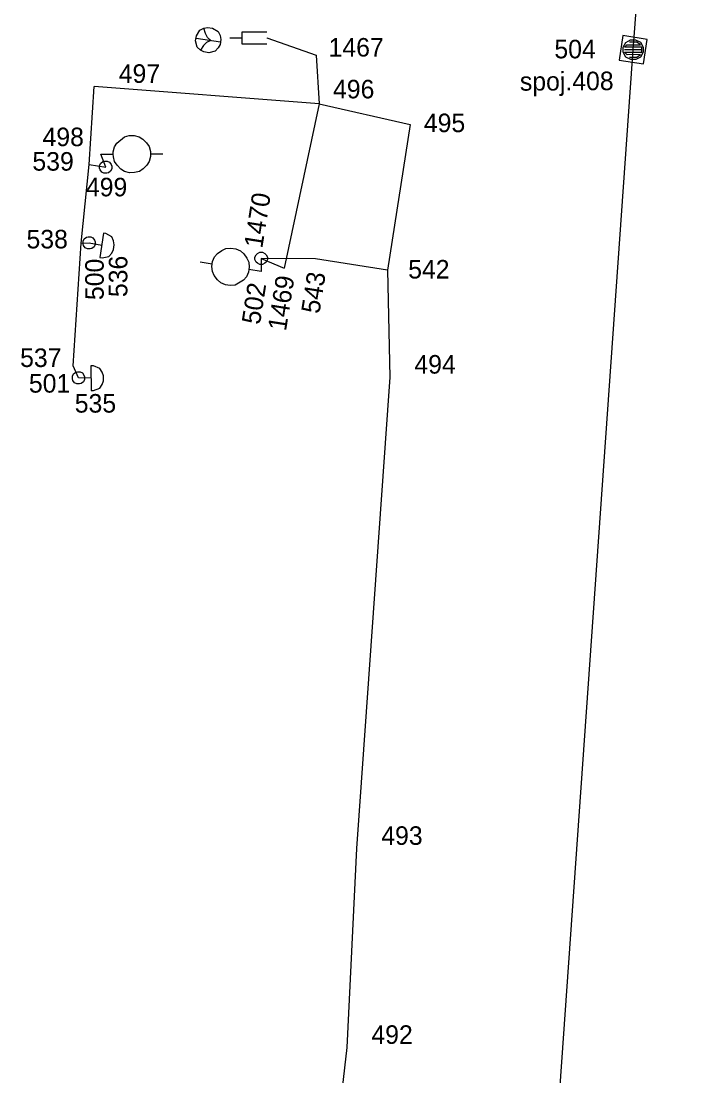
# Model space of a CAD drawing. Extents: x -535557 to -534097, y -1142175 to -1136716.
# Drawn here: x -534486.95 to -534459.45, y -1141381.9 to -1141339.23 of the extents above; entities that cross this region are included whole.
import ezdxf

# ---------------------------------------------------------------- set-up
doc = ezdxf.new("R2010")
doc.units = 0
doc.layers.add('Default', color=7, linetype='Continuous')
doc.layers.add('SS_SZDC', color=7, linetype='Continuous')

# ---------------------------------------------------------------- blocks, each defined once
blk = doc.blocks.new('POINT_DISPLAY')
at = {"layer": 'Default'}
blk.add_line((0, 0), (0, 0), dxfattribs=at)

msp = doc.modelspace()

# ---------------------------------------------------------------- linework, layer by layer
at = {"layer": 'SS_SZDC'}
for p, q in [((-534462.189, -1141340.389), (-534459.449, -1141303.34)), ((-534479.859, -1141339.826), (-534479.722, -1141339.593)), ((-534479.722, -1141339.593), (-534479.559, -1141339.517)), ((-534479.559, -1141339.517), (-534479.403, -1141339.49)), ((-534479.49, -1141339.73), (-534479.559, -1141339.517)), ((-534479.403, -1141339.49), (-534479.206, -1141339.52)), ((-534479.206, -1141339.52), (-534478.973, -1141339.657)), ((-534479.889, -1141340.023), (-534479.859, -1141339.826)), ((-534479.827, -1141340.286), (-534479.889, -1141340.023)), ((-534479.874, -1141339.925), (-534478.885, -1141340.074)), ((-534479.414, -1141339.893), (-534479.49, -1141339.73)), ((-534479.281, -1141340.014), (-534479.444, -1141340.091)), ((-534479.281, -1141340.014), (-534479.414, -1141339.893)), ((-534478.973, -1141339.657), (-534478.897, -1141339.82)), ((-534478.87, -1141339.976), (-534478.9, -1141340.173)), ((-534478.897, -1141339.82), (-534478.87, -1141339.976)), ((-534478.009, -1141339.916), (-534478.509, -1141339.919)), ((-534478.011, -1141339.666), (-534477.011, -1141339.66)), ((-534478.008, -1141340.166), (-534478.011, -1141339.666)), ((-534477.01, -1141339.909), (-534475.01, -1141340.61)), ((-534462.609, -1141339.82), (-534462.759, -1141340.809)), ((-534461.62, -1141339.97), (-534462.609, -1141339.82)), ((-534462.491, -1141340.091), (-534462.292, -1141339.99)), ((-534462.292, -1141339.99), (-534462.092, -1141339.989)), ((-534462.092, -1141339.989), (-534461.891, -1141340.088)), ((-534461.77, -1141340.959), (-534461.62, -1141339.97)), ((-534479.694, -1141340.407), (-534479.827, -1141340.286)), ((-534479.565, -1141340.224), (-534479.694, -1141340.407)), ((-534479.553, -1141340.479), (-534479.694, -1141340.407)), ((-534479.444, -1141340.091), (-534479.565, -1141340.224)), ((-534479.093, -1141340.447), (-534479.356, -1141340.509)), ((-534478.972, -1141340.314), (-534479.093, -1141340.447)), ((-534478.9, -1141340.173), (-534478.972, -1141340.314)), ((-534477.008, -1141340.159), (-534478.008, -1141340.166)), ((-534465.369, -1141385.53), (-534462.189, -1141340.389)), ((-534462.59, -1141340.292), (-534462.491, -1141340.091)), ((-534462.589, -1141340.492), (-534462.59, -1141340.292)), ((-534462.54, -1141340.292), (-534462.441, -1141340.191)), ((-534461.84, -1141340.287), (-534462.54, -1141340.292)), ((-534461.84, -1141340.387), (-534462.539, -1141340.392)), ((-534462.441, -1141340.191), (-534461.891, -1141340.188)), ((-534462.041, -1141340.089), (-534462.341, -1141340.09)), ((-534461.891, -1141340.188), (-534462.041, -1141340.089)), ((-534461.891, -1141340.088), (-534461.79, -1141340.287)), ((-534461.839, -1141340.487), (-534461.84, -1141340.287)), ((-534461.79, -1141340.287), (-534461.789, -1141340.487)), ((-534479.356, -1141340.509), (-534479.553, -1141340.479)), ((-534475.01, -1141340.61), (-534474.899, -1141342.579)), ((-534462.759, -1141340.809), (-534461.77, -1141340.959)), ((-534462.488, -1141340.691), (-534462.589, -1141340.492)), ((-534462.539, -1141340.492), (-534461.839, -1141340.487)), ((-534462.438, -1141340.591), (-534462.539, -1141340.492)), ((-534462.287, -1141340.79), (-534462.488, -1141340.691)), ((-534461.888, -1141340.588), (-534462.438, -1141340.591)), ((-534462.338, -1141340.69), (-534462.038, -1141340.689)), ((-534462.087, -1141340.789), (-534462.287, -1141340.79)), ((-534461.888, -1141340.688), (-534462.087, -1141340.789)), ((-534462.038, -1141340.689), (-534461.888, -1141340.588)), ((-534461.789, -1141340.487), (-534461.888, -1141340.688)), ((-534484.199, -1141345.03), (-534484, -1141341.879)), ((-534474.899, -1141342.579), (-534484, -1141341.879)), ((-534474.899, -1141342.579), (-534476.31, -1141349.219)), ((-534474.899, -1141342.579), (-534471.21, -1141343.409)), ((-534471.21, -1141343.409), (-534472.13, -1141349.309)), ((-534482.774, -1141343.913), (-534482.574, -1141343.862)), ((-534482.574, -1141343.862), (-534482.374, -1141343.861)), ((-534482.374, -1141343.861), (-534482.174, -1141343.909)), ((-534483.171, -1141344.316), (-534483.072, -1141344.165)), ((-534483.072, -1141344.165), (-534482.774, -1141343.913)), ((-534482.174, -1141343.909), (-534482.023, -1141344.008)), ((-534482.023, -1141344.008), (-534481.872, -1141344.157)), ((-534481.872, -1141344.157), (-534481.772, -1141344.307)), ((-534481.772, -1141344.307), (-534481.72, -1141344.506)), ((-534483.72, -1141344.62), (-534483.22, -1141344.616)), ((-534483.529, -1141345.139), (-534483.72, -1141344.62)), ((-534483.22, -1141344.516), (-534483.171, -1141344.316)), ((-534483.22, -1141344.616), (-534483.22, -1141344.516)), ((-534483.219, -1141344.716), (-534483.22, -1141344.616)), ((-534483.168, -1141344.916), (-534483.219, -1141344.716)), ((-534481.719, -1141344.706), (-534481.768, -1141344.907)), ((-534481.72, -1141344.506), (-534481.719, -1141344.706)), ((-534481.72, -1141344.606), (-534481.22, -1141344.603)), ((-534484.52, -1141348.219), (-534484.199, -1141345.03)), ((-534484.199, -1141345.03), (-534483.529, -1141345.139)), ((-534483.776, -1141345.184), (-534483.775, -1141345.072)), ((-534483.775, -1141345.072), (-534483.731, -1141344.983)), ((-534483.731, -1141344.983), (-534483.641, -1141344.916)), ((-534483.641, -1141344.916), (-534483.574, -1141344.893)), ((-534483.574, -1141344.893), (-534483.462, -1141344.894)), ((-534483.462, -1141344.894), (-534483.373, -1141344.938)), ((-534483.373, -1141344.938), (-534483.306, -1141345.028)), ((-534483.306, -1141345.028), (-534483.283, -1141345.095)), ((-534483.283, -1141345.095), (-534483.284, -1141345.207)), ((-534483.067, -1141345.065), (-534483.168, -1141344.916)), ((-534482.916, -1141345.214), (-534483.067, -1141345.065)), ((-534481.867, -1141345.057), (-534482.016, -1141345.208)), ((-534481.768, -1141344.907), (-534481.867, -1141345.057)), ((-534483.753, -1141345.251), (-534483.776, -1141345.184)), ((-534483.686, -1141345.341), (-534483.753, -1141345.251)), ((-534483.597, -1141345.385), (-534483.686, -1141345.341)), ((-534483.485, -1141345.386), (-534483.597, -1141345.385)), ((-534483.418, -1141345.363), (-534483.485, -1141345.386)), ((-534483.328, -1141345.296), (-534483.418, -1141345.363)), ((-534483.284, -1141345.207), (-534483.328, -1141345.296)), ((-534482.765, -1141345.313), (-534482.916, -1141345.214)), ((-534482.565, -1141345.362), (-534482.765, -1141345.313)), ((-534482.365, -1141345.361), (-534482.565, -1141345.362)), ((-534482.165, -1141345.309), (-534482.365, -1141345.361)), ((-534482.016, -1141345.208), (-534482.165, -1141345.309)), ((-534484.446, -1141348.244), (-534484.445, -1141348.132)), ((-534484.445, -1141348.132), (-534484.401, -1141348.043)), ((-534484.401, -1141348.043), (-534484.311, -1141347.976)), ((-534484.311, -1141347.976), (-534484.244, -1141347.953)), ((-534484.244, -1141347.953), (-534484.132, -1141347.954)), ((-534484.132, -1141347.954), (-534484.043, -1141347.998)), ((-534484.043, -1141347.998), (-534483.976, -1141348.088)), ((-534483.976, -1141348.088), (-534483.953, -1141348.155)), ((-534483.615, -1141347.805), (-534483.764, -1141348.794)), ((-534483.516, -1141347.82), (-534483.615, -1141347.805)), ((-534483.283, -1141347.957), (-534483.516, -1141347.82)), ((-534483.207, -1141348.12), (-534483.283, -1141347.957)), ((-534483.18, -1141348.276), (-534483.207, -1141348.12)), ((-534484.84, -1141353.18), (-534484.52, -1141348.219)), ((-534484.52, -1141348.219), (-534484.199, -1141348.2)), ((-534484.423, -1141348.311), (-534484.446, -1141348.244)), ((-534484.356, -1141348.401), (-534484.423, -1141348.311)), ((-534484.267, -1141348.445), (-534484.356, -1141348.401)), ((-534484.155, -1141348.446), (-534484.267, -1141348.445)), ((-534484.199, -1141348.2), (-534483.689, -1141348.299)), ((-534484.088, -1141348.423), (-534484.155, -1141348.446)), ((-534483.998, -1141348.356), (-534484.088, -1141348.423)), ((-534483.954, -1141348.267), (-534483.998, -1141348.356)), ((-534483.953, -1141348.155), (-534483.954, -1141348.267)), ((-534483.282, -1141348.614), (-534483.21, -1141348.473)), ((-534483.21, -1141348.473), (-534483.18, -1141348.276)), ((-534479.001, -1141348.637), (-534478.83, -1141348.511)), ((-534478.83, -1141348.511), (-534478.667, -1141348.435)), ((-534478.667, -1141348.435), (-534478.462, -1141348.416)), ((-534478.462, -1141348.416), (-534478.264, -1141348.446)), ((-534478.264, -1141348.446), (-534478.074, -1141348.525)), ((-534478.074, -1141348.525), (-534477.94, -1141348.646)), ((-534483.764, -1141348.794), (-534483.666, -1141348.809)), ((-534483.666, -1141348.809), (-534483.403, -1141348.747)), ((-534483.403, -1141348.747), (-534483.282, -1141348.614)), ((-534479.217, -1141349.06), (-534479.711, -1141348.985)), ((-534479.232, -1141349.158), (-534479.202, -1141348.961)), ((-534479.202, -1141348.961), (-534479.122, -1141348.77)), ((-534479.122, -1141348.77), (-534479.001, -1141348.637)), ((-534477.94, -1141348.646), (-534477.815, -1141348.817)), ((-534477.815, -1141348.817), (-534477.738, -1141348.98)), ((-534477.738, -1141348.98), (-534477.719, -1141349.186)), ((-534477.489, -1141348.779), (-534477.439, -1141348.679)), ((-534477.489, -1141348.879), (-534477.489, -1141348.779)), ((-534477.439, -1141348.979), (-534477.489, -1141348.879)), ((-534477.439, -1141348.679), (-534477.389, -1141348.629)), ((-534477.389, -1141349.029), (-534477.439, -1141348.979)), ((-534477.389, -1141348.629), (-534477.289, -1141348.579)), ((-534477.289, -1141348.579), (-534477.189, -1141348.579)), ((-534475.039, -1141348.85), (-534477.239, -1141348.829)), ((-534477.239, -1141348.829), (-534477.239, -1141349.36)), ((-534477.239, -1141348.829), (-534476.31, -1141349.219)), ((-534477.189, -1141348.579), (-534477.089, -1141348.629)), ((-534477.089, -1141348.629), (-534477.039, -1141348.679)), ((-534477.039, -1141348.979), (-534477.089, -1141349.029)), ((-534477.039, -1141348.679), (-534476.989, -1141348.779)), ((-534476.989, -1141348.879), (-534477.039, -1141348.979)), ((-534476.989, -1141348.779), (-534476.989, -1141348.879)), ((-534472.13, -1141349.309), (-534475.039, -1141348.85)), ((-534479.212, -1141349.364), (-534479.232, -1141349.158)), ((-534479.136, -1141349.527), (-534479.212, -1141349.364)), ((-534477.749, -1141349.383), (-534477.828, -1141349.574)), ((-534477.734, -1141349.285), (-534477.749, -1141349.383)), ((-534477.719, -1141349.186), (-534477.734, -1141349.285)), ((-534477.239, -1141349.36), (-534477.734, -1141349.285)), ((-534477.289, -1141349.079), (-534477.389, -1141349.029)), ((-534477.189, -1141349.079), (-534477.289, -1141349.079)), ((-534477.089, -1141349.029), (-534477.189, -1141349.079)), ((-534472.13, -1141349.309), (-534472.039, -1141353.639)), ((-534479.01, -1141349.698), (-534479.136, -1141349.527)), ((-534478.877, -1141349.819), (-534479.01, -1141349.698)), ((-534478.687, -1141349.899), (-534478.877, -1141349.819)), ((-534477.95, -1141349.707), (-534478.284, -1141349.909)), ((-534477.828, -1141349.574), (-534477.95, -1141349.707)), ((-534478.489, -1141349.929), (-534478.687, -1141349.899)), ((-534478.284, -1141349.909), (-534478.489, -1141349.929)), ((-534484.63, -1141353.659), (-534484.84, -1141353.18)), ((-534484.023, -1141353.179), (-534484.123, -1141353.18)), ((-534484.123, -1141353.18), (-534484.116, -1141354.179)), ((-534483.772, -1141353.277), (-534484.023, -1141353.179)), ((-534484.876, -1141353.704), (-534484.875, -1141353.592)), ((-534484.875, -1141353.592), (-534484.831, -1141353.503)), ((-534484.831, -1141353.503), (-534484.741, -1141353.436)), ((-534484.741, -1141353.436), (-534484.674, -1141353.413)), ((-534484.674, -1141353.413), (-534484.562, -1141353.414)), ((-534484.119, -1141353.68), (-534484.63, -1141353.659)), ((-534484.562, -1141353.414), (-534484.473, -1141353.458)), ((-534484.473, -1141353.458), (-534484.406, -1141353.548)), ((-534484.406, -1141353.548), (-534484.383, -1141353.615)), ((-534484.383, -1141353.615), (-534484.384, -1141353.727)), ((-534483.671, -1141353.427), (-534483.772, -1141353.277)), ((-534483.62, -1141353.576), (-534483.671, -1141353.427)), ((-534483.619, -1141353.776), (-534483.62, -1141353.576)), ((-534472.039, -1141353.639), (-534473.38, -1141372.7)), ((-534484.853, -1141353.771), (-534484.876, -1141353.704)), ((-534484.786, -1141353.861), (-534484.853, -1141353.771)), ((-534484.697, -1141353.905), (-534484.786, -1141353.861)), ((-534484.585, -1141353.906), (-534484.697, -1141353.905)), ((-534484.518, -1141353.883), (-534484.585, -1141353.906)), ((-534484.428, -1141353.816), (-534484.518, -1141353.883)), ((-534484.384, -1141353.727), (-534484.428, -1141353.816)), ((-534484.016, -1141354.179), (-534483.767, -1141354.077)), ((-534483.767, -1141354.077), (-534483.668, -1141353.927)), ((-534483.668, -1141353.927), (-534483.619, -1141353.776)), ((-534484.116, -1141354.179), (-534484.016, -1141354.179)), ((-534473.38, -1141372.7), (-534473.779, -1141380.75)), ((-534473.779, -1141380.75), (-534474.719, -1141388.97))]:
    msp.add_line(p, q, dxfattribs=at)

# ---------------------------------------------------------------- block references
for p in [(-534479.38, -1141340), (-534477.01, -1141339.909), (-534462.189, -1141340.389), (-534475.01, -1141340.61), (-534484, -1141341.879), (-534474.899, -1141342.579), (-534471.21, -1141343.409), (-534483.72, -1141344.62), (-534484.199, -1141345.03), (-534483.529, -1141345.139), (-534483.529, -1141345.139), (-534484.52, -1141348.219), (-534484.199, -1141348.2), (-534484.199, -1141348.2), (-534483.689, -1141348.299), (-534477.239, -1141348.829), (-534477.239, -1141348.829), (-534475.039, -1141348.85), (-534477.239, -1141349.36), (-534476.31, -1141349.219), (-534472.13, -1141349.309), (-534484.84, -1141353.18), (-534484.63, -1141353.659), (-534484.63, -1141353.659), (-534484.119, -1141353.68), (-534472.039, -1141353.639), (-534473.38, -1141372.7), (-534473.779, -1141380.75)]:
    msp.add_blockref('POINT_DISPLAY', p, dxfattribs=at)

# ---------------------------------------------------------------- texts
for s, p in [('1467', (-534474.511, -1141340.666)), ('504', (-534465.376, -1141340.738)), ('497', (-534483, -1141341.729)), ('496', (-534474.332, -1141342.357)), ('495', (-534470.657, -1141343.723)), ('498', (-534486.084, -1141344.29)), ('539', (-534486.493, -1141345.28)), ('499', (-534484.329, -1141346.319)), ('538', (-534486.732, -1141348.425)), ('542', (-534471.291, -1141349.643)), ('537', (-534486.991, -1141353.222)), ('494', (-534471.039, -1141353.489)), ('501', (-534486.635, -1141354.259)), ('535', (-534484.78, -1141355.067)), ('493', (-534472.38, -1141372.55)), ('492', (-534472.779, -1141380.599))]:
    msp.add_text(s, height=0.75, dxfattribs=at).set_placement(p)
for s, rotation, p in [('spoj.408', 0.3756, (-534466.77, -1141342.047)), ('1470', 81, (-534477.195, -1141348.444)), ('500', 90, (-534483.607, -1141350.515)), ('536', 90, (-534482.652, -1141350.395)), ('543', 81, (-534474.885, -1141351.095)), ('502', 81, (-534477.292, -1141351.534)), ('1469', 81, (-534476.235, -1141351.794))]:
    msp.add_text(s, height=0.75, rotation=rotation, dxfattribs=at).set_placement(p)

doc.saveas('drawing.dxf')
